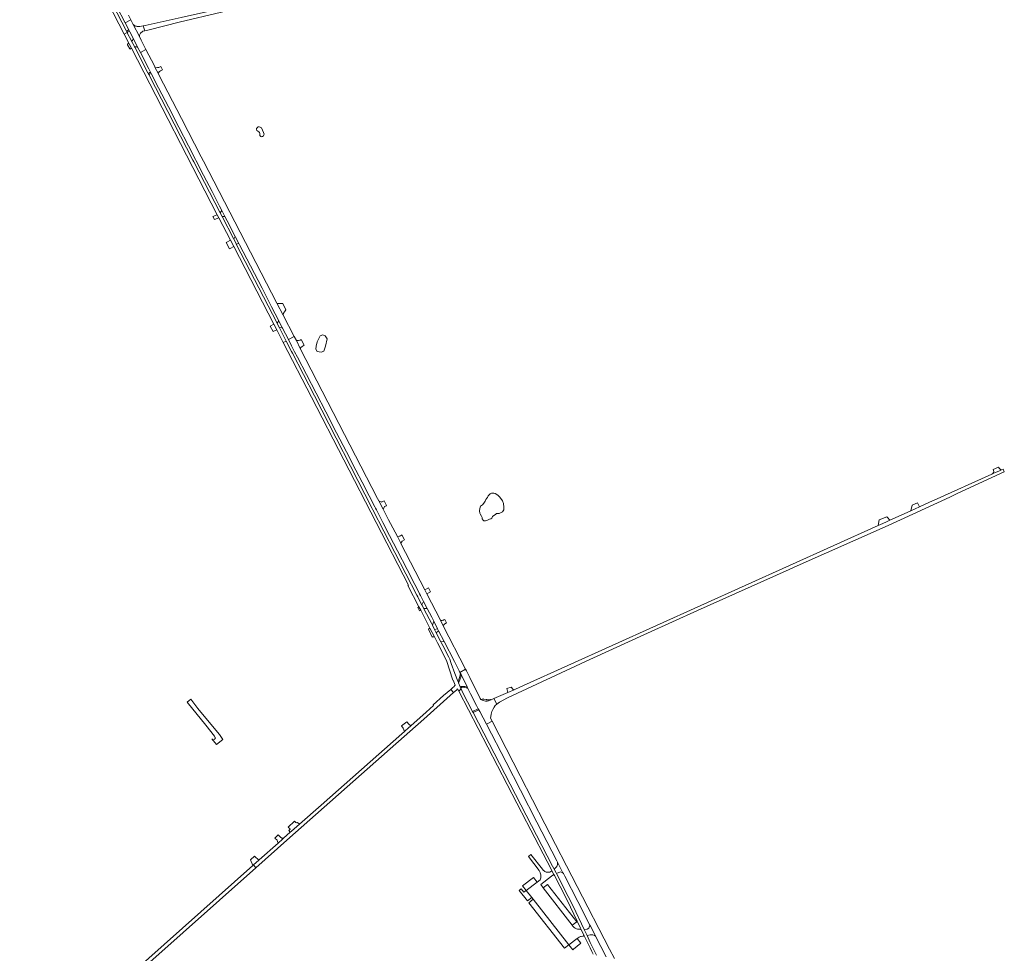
# Model space of a CAD drawing. Header units: metres. Extents: x 166325 to 190320, y 381923 to 404576.
# Tile 486 of 656: x 166772 to 167686, y 395335 to 396203. Entities that reach past the tile are written whole.
import ezdxf

# ---------------------------------------------------------------- set-up
doc = ezdxf.new("R2010")
doc.units = ezdxf.units.M
for name, color, linetype, lineweight in [('B-WE-OG-WATER_MEER-GV', 8, 'Continuous', 18), ('B-WE-VH-VERHARDING_ASFALT-GV', 8, 'Continuous', 18), ('B-WE-VH-VERHARDING_BETON-GV', 8, 'Continuous', 18), ('B-WE-VH-VERHARDING_BETONSTRAATSTEEN-GV', 8, 'Continuous', 18), ('B-WE-VH-VERHARDING_GESLOTEN-GV', 8, 'Continuous', 18), ('B-WE-VH-VERHARDING_HALFVERHARDING-GV', 8, 'Continuous', 18), ('B-WE-VH-VERHARDING_STRAATBAKSTEEN-GV', 8, 'Continuous', 18)]:
    doc.layers.add(name, color=color, linetype=linetype, lineweight=lineweight)

msp = doc.modelspace()

# ---------------------------------------------------------------- linework, layer by layer
at = {"layer": 'B-WE-OG-WATER_MEER-GV', "flags": 128}
for points in [[(166994.64, 396096.676), (166994.623, 396096.051), (166994.788, 396095.278), (166995.084, 396094.669), (166995.644, 396094.142), (166996.319, 396094.01), (166997.208, 396094.29), (166997.965, 396094.784), (166998.426, 396095.689), (166998.541, 396096.446), (166997.982, 396098.026), (166996.055, 396102.157), (166995.693, 396102.65), (166995.018, 396102.996), (166993.915, 396103.078), (166992.878, 396103.078), (166992.368, 396102.683), (166991.61, 396101.762), (166991.446, 396100.856), (166991.874, 396099.82), (166992.746, 396099.112), (166993.789, 396098.58), (166994.393, 396098.001), (166994.608, 396097.251)], [(167046.62, 395896.574), (167048.022, 395894.555), (167051.626, 395893.994), (167054.153, 395894.789), (167055.737, 395899.403), (167057.335, 395906.247), (167055.354, 395908.98), (167053.072, 395909.824), (167050.69, 395909.105), (167047.874, 395903.465), (167046.843, 395899.373)], [(167206.835, 395760.431), (167206.222, 395758.809), (167205.627, 395758.359), (167204.549, 395757.104), (167203.838, 395755.36), (167202.777, 395753.494), (167201.375, 395751.866), (167199.75, 395750.627), (167199.09, 395748.741), (167198.833, 395746.553), (167198.891, 395744.238), (167199.294, 395743.636), (167200.542, 395741.596), (167201.187, 395740.211), (167201.106, 395739.542), (167201.229, 395739.038), (167202.126, 395737.796), (167202.881, 395737.289), (167203.655, 395737.051), (167204.43, 395737.051), (167205.582, 395737.548), (167208.149, 395738.804), (167209.261, 395739.042), (167210.244, 395739.677), (167210.86, 395741.028), (167213.881, 395743.354), (167214.655, 395743.861), (167215.112, 395744.059), (167215.857, 395744.059), (167217.138, 395743.93), (167218.332, 395744.477), (167220.111, 395745.472), (167221.253, 395747.239), (167221.486, 395749.859), (167221.151, 395753.107), (167220.051, 395755.719), (167217.495, 395759.208), (167215.695, 395761.025), (167213.134, 395762.43), (167212.161, 395762.891), (167211.367, 395762.933), (167209.87, 395762.795), (167208.709, 395762.23), (167207.915, 395761.635)]]:
    msp.add_lwpolyline(points, close=True, dxfattribs=at)
at = {"layer": 'B-WE-VH-VERHARDING_ASFALT-GV', "flags": 128}
for points in [[(167125.431, 396248.433), (167178.981, 396260.972), (167274.681, 396283.188), (167276.618, 396283.638), (167281.339, 396284.734), (167280.567, 396288.148), (167178.841, 396264.612), (167124.581, 396251.882), (167000, 396222.869), (166961.36, 396213.792), (166935.389, 396207.777), (166928.32, 396206.14), (166921.68, 396204.602), (166888.03, 396197.341), (166886.337, 396197.009), (166887.806, 396192.379), (166891.696, 396193.368), (166919.57, 396200.452), (166959.06, 396209.622), (167083.261, 396238.691)], [(166873.482, 396192.044), (166873.874, 396191.296), (166876.919, 396185.488), (166881.073, 396177.27), (166883.643, 396172.291), (166888.848, 396174.972), (166884.421, 396183.568), (166882.697, 396186.949), (166877.003, 396198.117), (166874.75, 396202.535), (166869.428, 396199.822), (166872.873, 396193.205)], [(166933.317, 396070.607), (166932.445, 396072.298), (166891.767, 396151.185), (166890.617, 396153.415), (166878.396, 396177.114), (166878.249, 396177.399), (166877.8, 396178.27), (166875.493, 396182.743), (166875.318, 396183.082), (166871.514, 396190.46), (166871.411, 396190.66), (166868.737, 396189.175), (166872.992, 396180.92), (166873.346, 396180.233), (166875.353, 396176.338), (166875.466, 396176.119), (166955.138, 396021.496), (166956.663, 396018.609), (166967.419, 395997.754), (166970.339, 395992.095), (167007.637, 395919.78), (167010.285, 395914.647), (167016.462, 395902.67), (167019.208, 395904.1), (167012.835, 395916.467), (167010.756, 395920.501), (167010.688, 395920.632), (166972.788, 395994.186), (166972.551, 395994.645), (166970.341, 395998.935), (166959.571, 396019.835), (166957.75, 396023.224)], [(166893.711, 396152.774), (166900.528, 396139.376), (166909.663, 396121.796), (166919.421, 396102.891), (166928.259, 396085.576), (166934.761, 396072.916), (166935.364, 396071.741), (166942.28, 396058.238), (166950.269, 396043.115), (166957.224, 396029.383), (166959.366, 396025.297), (166962.274, 396019.75), (166964.273, 396015.938), (166971.821, 396001.231), (166975.146, 395994.753), (166975.723, 395993.629), (166985.852, 395974.142), (166996.668, 395953.196), (167005.5, 395935.884), (167012.151, 395922.955), (167015.206, 395917.017), (167015.727, 395916.005), (167021.125, 395905.568), (167026.555, 395908.422), (167016.192, 395928.141), (167010.481, 395939.327), (166942.339, 396071.393), (166940.214, 396075.439), (166921.958, 396110.811), (166900.936, 396151.497), (166900.145, 396153.032), (166897.515, 396158.141), (166896.692, 396159.739), (166888.848, 396174.972), (166883.643, 396172.291), (166891.503, 396157.067), (166893.138, 396153.901)], [(167170.242, 395610.442), (167164.563, 395621.488), (167163.147, 395624.242), (167162.853, 395624.815), (167158.513, 395633.256), (167156.943, 395636.308), (167154.914, 395640.254), (167154.028, 395641.978), (167147.397, 395654.877), (167146.928, 395655.788), (167145.239, 395659.074), (167144.983, 395659.572), (167141.352, 395666.634), (167140.653, 395667.994), (167099.767, 395747.52), (167099.148, 395748.726), (167045.383, 395853.303), (167024.92, 395893.014), (167024.094, 395894.617), (167019.208, 395904.1), (167016.462, 395902.67), (167042.609, 395851.977), (167132.685, 395677.466), (167132.283, 395677.171), (167142.482, 395657.258), (167144.121, 395654.058), (167152.631, 395637.444), (167156.791, 395629.323), (167159.641, 395623.758), (167168.003, 395607.432), (167173.911, 395589.146), (167174.413, 395589.257), (167176.273, 395584.454), (167175.57, 395583.767), (167175.097, 395583.271), (167173.768, 395581.878), (167171.986, 395580.529), (167174.604, 395577.63), (167177.209, 395579.968), (167178.375, 395581.015), (167179.413, 395579.012), (167181.66, 395581.002), (167181.208, 395582.051), (167180.86, 395582.858), (167179.158, 395586.769), (167179.075, 395586.979), (167178.622, 395588.124), (167175.786, 395595.298), (167172.543, 395604.651), (167171.143, 395608.689)], [(167147.859, 395673.043), (167125.66, 395716.159), (167125.539, 395716.393), (167122.419, 395722.453), (167116.057, 395734.81), (167114.331, 395738.163), (167109.324, 395747.888), (167105.318, 395755.667), (167104.115, 395758.002), (167032.172, 395897.293), (167028.559, 395904.608), (167026.555, 395908.422), (167021.125, 395905.568), (167024.16, 395899.699), (167026.337, 395895.496), (167026.984, 395894.247), (167029.62, 395889.159), (167037.913, 395873.16), (167046.936, 395855.692), (167056.086, 395838.299), (167065.926, 395819.024), (167075.184, 395801.187), (167083.961, 395784.141), (167089.69, 395773.095), (167096.246, 395760.273), (167101.541, 395750.083), (167102.207, 395748.801), (167102.94, 395747.389), (167108.938, 395735.698), (167115.119, 395723.637), (167122.447, 395709.379), (167131.438, 395692.049), (167138.691, 395677.886), (167142.629, 395670.197), (167143.105, 395669.276), (167143.836, 395667.862), (167146.753, 395662.216), (167150.036, 395655.864), (167154.291, 395647.628), (167156.246, 395643.806), (167159.835, 395636.789), (167160.729, 395635.042), (167165.849, 395625.031), (167175.437, 395606.327), (167179.75, 395597.946), (167180.584, 395596.325), (167185.864, 395599.232), (167165.108, 395639.544), (167162.351, 395644.897), (167149.693, 395669.483)], [(167579.879, 395737.706), (167576.888, 395736.355), (167570.553, 395733.495), (167569.095, 395732.837), (167239.641, 395584.073), (167232.203, 395580.782), (167230.873, 395580.194), (167225.152, 395577.665), (167211.984, 395571.965), (167214.913, 395566.804), (167217.451, 395568.764), (167224.769, 395572.583), (167297.31, 395606.459), (167348.14, 395629.659), (167354.828, 395632.711), (167401.282, 395653.914), (167486.518, 395691.929), (167491.08, 395693.964), (167578.27, 395732.85), (167635.584, 395759.272), (167642.434, 395762.43), (167686.3, 395782.652), (167685.12, 395785.227), (167683.808, 395784.634), (167681.159, 395783.438), (167675.759, 395781), (167674.714, 395780.528), (167621.203, 395756.366), (167620.289, 395755.953), (167607.47, 395750.164), (167599.571, 395746.598), (167598.713, 395746.21)], [(167181.16, 395595.206), (167181.583, 395594.385), (167187.498, 395582.402), (167187.781, 395581.83), (167188.04, 395581.313), (167190.497, 395576.424), (167196.072, 395565.676), (167197.638, 395562.657), (167198.246, 395561.486), (167198.991, 395560.05), (167205.087, 395548.282), (167210.53, 395551.02), (167209.024, 395553.971), (167209.247, 395555.417), (167209.62, 395557.591), (167210.159, 395559.878), (167211.091, 395561.969), (167212.21, 395564.205), (167213.183, 395565.468), (167214.913, 395566.804), (167211.984, 395571.965), (167211.378, 395571.702), (167209.709, 395570.98), (167209.157, 395570.764), (167207.193, 395569.993), (167205.738, 395569.621), (167204.328, 395569.721), (167202.244, 395570.199), (167201.139, 395570.589), (167200.034, 395571.312), (167199.478, 395572.217), (167189.726, 395591.591), (167186.627, 395597.749), (167185.864, 395599.232), (167180.584, 395596.325)], [(167179.075, 395586.979), (167179.158, 395586.769), (167180.86, 395582.858), (167181.494, 395583.132), (167182.094, 395583.271), (167182.714, 395583.343), (167183.507, 395583.382), (167184.261, 395583.348), (167185.223, 395583.18), (167186.428, 395582.825), (167187.498, 395582.402), (167181.583, 395594.385), (167181.552, 395593.265), (167181.312, 395592.053), (167180.394, 395589.498), (167179.69, 395587.982)], [(167171.532, 395574.873), (167174.604, 395577.63), (167171.986, 395580.529), (167165.316, 395574.919), (167155.6, 395566.137), (167155.908, 395565.543), (167149.067, 395559.424), (167135.018, 395546.859), (167132.329, 395544.454), (167129.802, 395542.194), (167129.083, 395541.551), (167126.591, 395539.322), (167051.681, 395473.103), (167031.359, 395455.24), (167024.052, 395448.816), (167022.938, 395447.834), (167016.658, 395442.301), (167015.822, 395441.564), (167011.535, 395437.752), (166994.142, 395422.286), (166993.746, 395421.934), (166988.734, 395417.478), (166990.926, 395414.933), (167019.751, 395440.603), (167115.861, 395525.273), (167146.921, 395552.783)], [(166781.859, 395228.664), (166788.5, 395234.661), (166990.926, 395414.933), (166988.734, 395417.478), (166988.257, 395417.053), (166874.378, 395315.797), (166870.887, 395312.693), (166859.097, 395302.21), (166857.872, 395301.121), (166848.721, 395292.985), (166846.641, 395291.136), (166841.173, 395286.273), (166839.699, 395284.963), (166824.783, 395271.706), (166820.352, 395267.768), (166771.539, 395224.384), (166774.426, 395221.953), (166775.939, 395223.319)]]:
    msp.add_lwpolyline(points, close=True, dxfattribs=at)
for points in [[(166843.076, 396238.961), (166868.641, 396189.361), (166868.737, 396189.175), (166871.411, 396190.66), (166871.338, 396190.801), (166870.438, 396192.547), (166845.601, 396240.721)], [(166861.646, 396214.766), (166869.428, 396199.822), (166874.75, 396202.535), (166872.482, 396206.985)], [(167307.541, 395333.794), (167301.664, 395345.524), (167298.632, 395351.937), (167296.048, 395357.532), (167285.634, 395379.25), (167281.182, 395388.27), (167270.579, 395408.796), (167270.269, 395409.395), (167269.81, 395410.283), (167268.112, 395413.703), (167267.806, 395414.252), (167266.692, 395416.251), (167192.79, 395558.975), (167192.183, 395560.147), (167183.026, 395577.832), (167181.66, 395581.002), (167179.413, 395579.012), (167242.323, 395457.66), (167242.711, 395456.911), (167265.209, 395413.512), (167265.904, 395412.161), (167267.699, 395408.676), (167268.251, 395407.603), (167278.901, 395387.143), (167283.279, 395378.282), (167292.597, 395358.715), (167293.102, 395357.645), (167295.98, 395351.545), (167297.131, 395349.104), (167301.387, 395340.535), (167303.071, 395337.145), (167304.398, 395334.473)], [(167324.008, 395330.644), (167319.569, 395339.259), (167259.505, 395455.753), (167236.454, 395500.229), (167210.53, 395551.02), (167205.087, 395548.282), (167223.484, 395512.858), (167236.93, 395486.874), (167251.976, 395457.254), (167270.554, 395421.183), (167270.836, 395420.636), (167271.122, 395420.089), (167276.3, 395410.165), (167276.674, 395409.448), (167277.999, 395406.91), (167290.021, 395383.427), (167301.349, 395361.446), (167301.805, 395360.562), (167306.173, 395352.088), (167306.527, 395351.403), (167316.541, 395332.054)]]:
    msp.add_lwpolyline(points, dxfattribs=at)
at = {"layer": 'B-WE-VH-VERHARDING_BETON-GV', "flags": 128}
for points in [[(167179.075, 395586.979), (167179.69, 395587.982), (167180.394, 395589.498), (167181.312, 395592.053), (167181.552, 395593.265), (167181.583, 395594.385), (167181.16, 395595.206), (167180.594, 395592.503), (167179.555, 395589.901), (167178.986, 395588.654), (167178.622, 395588.124)], [(167180.86, 395582.858), (167181.208, 395582.051), (167181.959, 395582.353), (167182.466, 395582.49), (167182.921, 395582.543), (167183.482, 395582.538), (167184.582, 395582.363), (167186.385, 395581.914), (167188.04, 395581.313), (167187.781, 395581.83), (167187.498, 395582.402), (167186.428, 395582.825), (167185.223, 395583.18), (167184.261, 395583.348), (167183.507, 395583.382), (167182.714, 395583.343), (167182.094, 395583.271), (167181.494, 395583.132)], [(167200.034, 395571.312), (167201.139, 395570.589), (167202.244, 395570.199), (167204.328, 395569.721), (167205.738, 395569.621), (167207.193, 395569.993), (167209.157, 395570.764), (167209.027, 395571.065), (167208.182, 395570.957), (167206.434, 395570.811), (167205.639, 395570.824), (167205.237, 395571.022), (167204.821, 395571.211), (167202.436, 395571.63), (167202.118, 395571.645), (167201.831, 395571.482), (167201.295, 395571.329)], [(167026.726, 395458.229), (167020.998, 395452.722), (167021.637, 395452.075), (167022.401, 395451.302), (167022.854, 395450.844), (167022.552, 395450.399), (167021.439, 395449.365), (167022.938, 395447.834), (167024.052, 395448.816), (167031.359, 395455.24), (167029.64, 395457.03), (167028.962, 395456.52), (167028.019, 395456.844)]]:
    msp.add_lwpolyline(points, close=True, dxfattribs=at)
at = {"layer": 'B-WE-VH-VERHARDING_BETONSTRAATSTEEN-GV', "flags": 128}
for points in [[(166872.873, 396193.205), (166871.293, 396192.358), (166870.438, 396192.547), (166871.338, 396190.801), (166871.411, 396190.66), (166871.514, 396190.46), (166871.887, 396191.32), (166873.482, 396192.044)], [(166886.337, 396197.009), (166883.088, 396196.371), (166882.308, 396196.297), (166881.525, 396196.302), (166880.747, 396196.388), (166879.981, 396196.552), (166879.237, 396196.794), (166878.52, 396197.11), (166877.84, 396197.498), (166877.203, 396197.953), (166877.003, 396198.117), (166882.697, 396186.949), (166882.784, 396187.56), (166882.957, 396188.245), (166883.207, 396188.905), (166883.529, 396189.533), (166883.92, 396190.121), (166884.376, 396190.66), (166884.889, 396191.145), (166885.454, 396191.568), (166886.063, 396191.925), (166887.806, 396192.379)], [(166876.919, 396185.488), (166876.864, 396184.963), (166876.73, 396184.446), (166876.52, 396183.955), (166876.24, 396183.501), (166875.895, 396183.094), (166875.493, 396182.743), (166877.8, 396178.27), (166878.249, 396177.399), (166878.848, 396177.518), (166879.457, 396177.558), (166880.066, 396177.518), (166880.664, 396177.4), (166881.073, 396177.27)], [(166873.346, 396180.233), (166872.992, 396180.92), (166871.686, 396180.05), (166871.746, 396179.43), (166873.762, 396175.527), (166873.902, 396175.19), (166875.466, 396176.119), (166875.353, 396176.338)], [(166904.213, 396156.242), (166902.789, 396159.316), (166900.741, 396158.412), (166899.688, 396158.254), (166897.515, 396158.141), (166900.145, 396153.032), (166901.402, 396154.571), (166902.206, 396155.259)], [(166893.138, 396153.901), (166891.604, 396153.128), (166890.617, 396153.415), (166891.767, 396151.185), (166892.192, 396152.063), (166893.711, 396152.774)], [(166952.559, 396017.054), (166956.663, 396018.609), (166955.138, 396021.496), (166950.9, 396019.878)], [(166959.366, 396025.297), (166957.75, 396023.224), (166959.571, 396019.835), (166962.274, 396019.75)], [(166971.821, 396001.231), (166970.341, 395998.935), (166972.551, 395994.645), (166972.788, 395994.186), (166975.146, 395994.753)], [(166967.419, 395997.754), (166963.943, 395996.03), (166963.421, 395995.814), (166966.43, 395989.891), (166966.975, 395990.145), (166970.339, 395992.095)], [(167007.637, 395919.78), (167004.334, 395918.03), (167006.969, 395912.96), (167010.285, 395914.647)], [(167012.151, 395922.955), (167010.688, 395920.632), (167010.756, 395920.501), (167012.835, 395916.467), (167015.206, 395917.017)], [(167607.47, 395750.164), (167605.654, 395753.884), (167600.551, 395751.646), (167599.571, 395746.598)], [(167579.879, 395737.706), (167577.829, 395740.219), (167577.221, 395740.965), (167570.044, 395738.161), (167569.095, 395732.837), (167570.553, 395733.495), (167576.888, 395736.355)], [(167125.877, 395723.668), (167124.867, 395723.157), (167124.611, 395723.027), (167122.419, 395722.453), (167125.539, 395716.393), (167126.889, 395718.323), (167129.015, 395719.446), (167128.733, 395719.983), (167126.604, 395724.036)], [(167146.753, 395662.216), (167145.239, 395659.074), (167146.928, 395655.788), (167150.036, 395655.864)], [(167142.482, 395657.258), (167141.323, 395656.591), (167142.898, 395653.439), (167144.121, 395654.058)], [(167156.246, 395643.806), (167154.914, 395640.254), (167156.943, 395636.308), (167159.835, 395636.789)], [(167167.944, 395642.32), (167166.442, 395645.52), (167165.454, 395645.067), (167165.265, 395644.989), (167164.698, 395644.813), (167164.112, 395644.715), (167163.519, 395644.696), (167162.928, 395644.757), (167162.351, 395644.897), (167165.108, 395639.544), (167165.389, 395640.099), (167165.739, 395640.613), (167166.152, 395641.078), (167166.568, 395641.445)], [(167151.321, 395636.506), (167154.834, 395629.184), (167155.165, 395629.337), (167156.791, 395629.323), (167152.631, 395637.444), (167151.717, 395636.789)], [(167160.729, 395635.042), (167158.513, 395633.256), (167162.853, 395624.815), (167165.849, 395625.031)], [(167135.018, 395546.859), (167132.979, 395548.301), (167131.25, 395550.445), (167126.146, 395546.562), (167127.903, 395544.4), (167129.083, 395541.551), (167129.802, 395542.194), (167132.329, 395544.454)], [(167016.658, 395442.301), (167016.16, 395442.256), (167015.66, 395442.291), (167015.173, 395442.405), (167014.71, 395442.595), (167014.284, 395442.857), (167013.915, 395443.171), (167011.597, 395445.42), (167008.716, 395442.24), (167010.594, 395440.379), (167011.035, 395439.371), (167011.535, 395437.752), (167015.822, 395441.564)], [(166988.734, 395417.478), (166993.746, 395421.934), (166989.838, 395425.525), (166985.859, 395422.154), (166988.257, 395417.053)], [(167257.878, 395396.279), (167255.57, 395399.209), (167265.499, 395407.031), (167266.886, 395408.07), (167267.363, 395408.432), (167267.699, 395408.676), (167265.904, 395412.161), (167264.211, 395410.827), (167263.5, 395410.682), (167262.778, 395410.616), (167262.053, 395410.63), (167261.335, 395410.724), (167260.63, 395410.897), (167259.95, 395411.146), (167259.3, 395411.468), (167258.69, 395411.86), (167258.127, 395412.316), (167257.794, 395412.641), (167257.193, 395413.409), (167246.537, 395427.029), (167244.167, 395425.237), (167254.044, 395412.21), (167255.071, 395410.439), (167255.211, 395410.024), (167255.447, 395409.142), (167255.605, 395408.243), (167255.683, 395407.333), (167255.682, 395406.42), (167255.601, 395405.511), (167255.44, 395404.612), (167255.202, 395403.73), (167252.222, 395401.383), (167242.022, 395393.791), (167247.315, 395387.303), (167248.641, 395385.619), (167281.804, 395343.205), (167289.466, 395349.055), (167291.289, 395350.491), (167291.851, 395350.782), (167292.446, 395351.001), (167293.052, 395351.141), (167294.934, 395351.417), (167295.437, 395351.48), (167295.98, 395351.545), (167293.102, 395357.645), (167292.657, 395357.657), (167291.967, 395357.707), (167291.18, 395357.703), (167290.397, 395357.779), (167289.625, 395357.934), (167288.874, 395358.167), (167288.15, 395358.475), (167287.46, 395358.854), (167286.813, 395359.302), (167286.215, 395359.813), (167285.671, 395360.382), (167285.188, 395361.003), (167284.891, 395361.461)], [(167276.3, 395410.165), (167271.122, 395420.089), (167271.23, 395417.932), (167270.522, 395415.921), (167269.298, 395414.771), (167268.112, 395413.703), (167269.81, 395410.283), (167270.269, 395409.395), (167273.871, 395410.93)], [(167252.222, 395401.383), (167248.746, 395405.796), (167238.762, 395397.931), (167242.022, 395393.791)], [(167261.799, 395399.367), (167257.878, 395396.279), (167284.891, 395361.461), (167289.068, 395364.751)], [(167242.022, 395393.791), (167239.928, 395392.141), (167237.428, 395395.314), (167235.594, 395393.869), (167243.273, 395384.12), (167247.315, 395387.303)], [(167248.641, 395385.619), (167244.504, 395382.361), (167277.821, 395340.067), (167281.804, 395343.205)], [(167296.048, 395357.532), (167298.632, 395351.937), (167301.664, 395352.506), (167304.136, 395352.404), (167305.717, 395351.886), (167306.527, 395351.403), (167306.173, 395352.088), (167301.805, 395360.562), (167301.349, 395361.446), (167300.184, 395358.737), (167298.821, 395357.732)], [(167292.903, 395344.692), (167289.466, 395349.055), (167281.804, 395343.205), (167285.331, 395338.727), (167286.071, 395339.31)]]:
    msp.add_lwpolyline(points, close=True, dxfattribs=at)
at = {"layer": 'B-WE-VH-VERHARDING_BETONSTRAATSTEEN-GV'}
for points in [[(167675.883, 395784.866, -0.3197132), (167675.759, 395781)], [(167683.808, 395784.634, -0.2673704), (167680.968, 395787.068)], [(167230.873, 395580.194, -0.2188256), (167228.194, 395582.784)]]:
    msp.add_lwpolyline(points, format="xyb", dxfattribs=at)
at = {"layer": 'B-WE-VH-VERHARDING_BETONSTRAATSTEEN-GV', "flags": 128}
for points in [[(167675.759, 395781), (167681.159, 395783.438), (167683.808, 395784.634)], [(167680.968, 395787.068), (167675.883, 395784.866)], [(167228.194, 395582.784), (167224.213, 395581.284), (167225.152, 395577.665), (167230.873, 395580.194)]]:
    msp.add_lwpolyline(points, dxfattribs=at)
at = {"layer": 'B-WE-VH-VERHARDING_GESLOTEN-GV', "flags": 128}
msp.add_lwpolyline([(166936.99, 395562.848), (166930.625, 395571.384), (166927.144, 395568.798), (166944.51, 395547.442), (166952.452, 395536.962), (166953.285, 395535.695), (166953.362, 395535.2), (166952.874, 395534.531), (166952.395, 395534.075), (166951.538, 395533.603), (166950.991, 395533.856), (166950.174, 395534.745), (166954.309, 395529.511), (166960.273, 395534.141), (166957.098, 395538.639), (166939.85, 395559.405)], close=True, dxfattribs=at)
at = {"layer": 'B-WE-VH-VERHARDING_HALFVERHARDING-GV', "flags": 128}
msp.add_lwpolyline([(167153.176, 395671.335), (167151.365, 395674.765), (167147.859, 395673.043), (167149.693, 395669.483)], close=True, dxfattribs=at)
at = {"layer": 'B-WE-VH-VERHARDING_STRAATBAKSTEEN-GV', "flags": 128}
for points in [[(167016.192, 395928.141), (167016.706, 395930.007), (167017.485, 395931.371), (167018.742, 395933.251), (167016.037, 395938.95), (167015.021, 395938.976), (167013.478, 395939.016), (167011.342, 395939.065), (167010.481, 395939.327)], [(167035.805, 395900.308), (167033.032, 395905.661), (167031.997, 395905.071), (167030.646, 395904.832), (167028.559, 395904.608), (167032.172, 395897.293), (167032.801, 395898.111), (167033.888, 395899.131), (167034.917, 395899.802)], [(167112.275, 395751.321), (167110.125, 395755.645), (167108.127, 395754.771), (167107.848, 395754.649), (167105.318, 395755.667), (167109.324, 395747.888), (167110.414, 395750.29), (167110.562, 395750.372), (167110.873, 395750.545), (167111.864, 395751.093)], [(167198.246, 395561.486), (167197.638, 395562.657), (167192.183, 395560.147), (167192.79, 395558.975)]]:
    msp.add_lwpolyline(points, close=True, dxfattribs=at)

doc.saveas('drawing.dxf')
